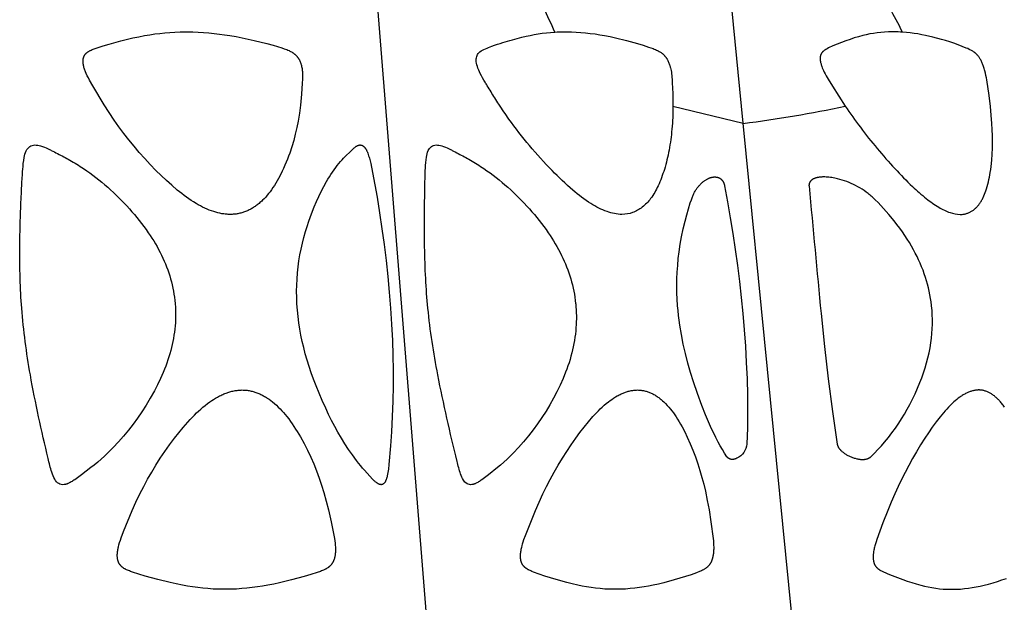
# Model space of a CAD drawing. Header units: millimetres. Extents: x 1250 to 1725, y 0 to 1655.
# Tile 264 of 270: x 1568 to 1636, y 1571 to 1611. Entities that reach past the tile are written whole.
import ezdxf

# ---------------------------------------------------------------- set-up
doc = ezdxf.new("R2010")
doc.units = ezdxf.units.MM
doc.header["$MEASUREMENT"] = 0
doc.layers.add('Crea2D$visibili$tangenti', color=7, linetype='Continuous', true_color=0x000000)

msp = doc.modelspace()

# ---------------------------------------------------------------- linework, layer by layer
at = {"layer": 'Crea2D$visibili$tangenti'}
for p, q in [((1595.693, 1569.947), (1592.338, 1611.82)), ((1617.51, 1603.844), (1616.722, 1611.82)), ((1612.669, 1605.038), (1617.51, 1603.844)), ((1620.858, 1569.947), (1617.51, 1603.844))]:
    msp.add_line(p, q, dxfattribs=at)
for points in [[(1582.156, 1597.565), (1582.084, 1597.567), (1582.013, 1597.57), (1581.942, 1597.574), (1581.87, 1597.581), (1581.799, 1597.588), (1581.728, 1597.597), (1581.658, 1597.608), (1581.587, 1597.619), (1581.517, 1597.632), (1581.447, 1597.647), (1581.307, 1597.679), (1581.169, 1597.716), (1581.032, 1597.758), (1580.872, 1597.812), (1580.715, 1597.871), (1580.559, 1597.935), (1580.405, 1598.004), (1580.253, 1598.077), (1580.103, 1598.155), (1579.955, 1598.236), (1579.809, 1598.32), (1579.638, 1598.424), (1579.469, 1598.532), (1579.303, 1598.644), (1579.139, 1598.76), (1578.978, 1598.878), (1578.818, 1599), (1578.505, 1599.25), (1578.125, 1599.573), (1577.755, 1599.907), (1577.394, 1600.251), (1577.04, 1600.602), (1576.648, 1601.008), (1576.265, 1601.421), (1575.891, 1601.843), (1575.526, 1602.272), (1575.17, 1602.709), (1574.823, 1603.153), (1574.486, 1603.605), (1574.159, 1604.064), (1573.806, 1604.585), (1573.467, 1605.114), (1572.681, 1606.434), (1572.459, 1606.821), (1572.38, 1606.969), (1572.306, 1607.119), (1572.235, 1607.27), (1572.184, 1607.391), (1572.159, 1607.452), (1572.136, 1607.514), (1572.115, 1607.576), (1572.095, 1607.638), (1572.076, 1607.701), (1572.059, 1607.765), (1572.047, 1607.821), (1572.035, 1607.878), (1572.026, 1607.934), (1572.022, 1607.963), (1572.018, 1607.991), (1572.015, 1608.02), (1572.013, 1608.048), (1572.012, 1608.077), (1572.011, 1608.105), (1572.011, 1608.134), (1572.012, 1608.162), (1572.013, 1608.191), (1572.016, 1608.22), (1572.019, 1608.243), (1572.022, 1608.267), (1572.027, 1608.291), (1572.032, 1608.314), (1572.037, 1608.337), (1572.043, 1608.36), (1572.05, 1608.383), (1572.058, 1608.406), (1572.066, 1608.428), (1572.075, 1608.45), (1572.085, 1608.472), (1572.096, 1608.493), (1572.101, 1608.504), (1572.107, 1608.514), (1572.113, 1608.525), (1572.119, 1608.535), (1572.125, 1608.545), (1572.131, 1608.555), (1572.138, 1608.564), (1572.145, 1608.574), (1572.151, 1608.584), (1572.159, 1608.593), (1572.166, 1608.602), (1572.173, 1608.611), (1572.181, 1608.62), (1572.189, 1608.629), (1572.205, 1608.646), (1572.222, 1608.663), (1572.239, 1608.679), (1572.257, 1608.695), (1572.275, 1608.711), (1572.294, 1608.725), (1572.313, 1608.74), (1572.332, 1608.754), (1572.352, 1608.768), (1572.372, 1608.781), (1572.392, 1608.794), (1572.433, 1608.819), (1572.467, 1608.837), (1572.5, 1608.856), (1572.534, 1608.873), (1572.569, 1608.89), (1572.638, 1608.922), (1572.708, 1608.951), (1572.779, 1608.979), (1572.851, 1609.006), (1572.995, 1609.056), (1573.398, 1609.186), (1573.804, 1609.308), (1574.622, 1609.53), (1575.438, 1609.726), (1575.849, 1609.813), (1576.261, 1609.892), (1576.607, 1609.95), (1576.954, 1610.001), (1577.302, 1610.045), (1577.651, 1610.081), (1578.001, 1610.11), (1578.351, 1610.131), (1578.701, 1610.144), (1579.052, 1610.149), (1579.139, 1610.149), (1579.225, 1610.149), (1579.588, 1610.144), (1579.95, 1610.131), (1580.312, 1610.109), (1580.674, 1610.08), (1581.041, 1610.043), (1581.408, 1609.999), (1581.774, 1609.949), (1582.14, 1609.891), (1582.56, 1609.818), (1582.979, 1609.736), (1583.813, 1609.554), (1584.681, 1609.338), (1585.113, 1609.22), (1585.712, 1609.041), (1585.882, 1608.985), (1585.965, 1608.954), (1586.049, 1608.922), (1586.131, 1608.888), (1586.213, 1608.852), (1586.267, 1608.826), (1586.321, 1608.799), (1586.374, 1608.771), (1586.426, 1608.741), (1586.451, 1608.725), (1586.477, 1608.709), (1586.501, 1608.692), (1586.526, 1608.675), (1586.55, 1608.657), (1586.574, 1608.639), (1586.597, 1608.621), (1586.62, 1608.601), (1586.641, 1608.582), (1586.662, 1608.563), (1586.683, 1608.543), (1586.703, 1608.522), (1586.722, 1608.502), (1586.741, 1608.48), (1586.76, 1608.458), (1586.778, 1608.436), (1586.796, 1608.414), (1586.813, 1608.391), (1586.83, 1608.367), (1586.846, 1608.343), (1586.862, 1608.319), (1586.877, 1608.295), (1586.891, 1608.27), (1586.905, 1608.246), (1586.921, 1608.217), (1586.935, 1608.189), (1586.949, 1608.16), (1586.962, 1608.131), (1586.975, 1608.101), (1586.987, 1608.072), (1586.998, 1608.042), (1587.009, 1608.012), (1587.02, 1607.981), (1587.029, 1607.951), (1587.048, 1607.889), (1587.064, 1607.827), (1587.078, 1607.765), (1587.093, 1607.693), (1587.106, 1607.621), (1587.116, 1607.548), (1587.125, 1607.476), (1587.131, 1607.404), (1587.136, 1607.331), (1587.139, 1607.258), (1587.141, 1607.186), (1587.141, 1607.04), (1587.136, 1606.895), (1587.121, 1606.603), (1587.066, 1605.844), (1586.992, 1605.087), (1586.921, 1604.542), (1586.833, 1604), (1586.746, 1603.553), (1586.645, 1603.109), (1586.531, 1602.668), (1586.403, 1602.231), (1586.261, 1601.799), (1586.184, 1601.584), (1586.103, 1601.372), (1586.018, 1601.161), (1585.93, 1600.951), (1585.837, 1600.743), (1585.74, 1600.537), (1585.575, 1600.207), (1585.487, 1600.044), (1585.397, 1599.883), (1585.303, 1599.724), (1585.205, 1599.567), (1585.103, 1599.413), (1584.997, 1599.262), (1584.904, 1599.134), (1584.806, 1599.009), (1584.706, 1598.887), (1584.602, 1598.768), (1584.494, 1598.652), (1584.382, 1598.54), (1584.325, 1598.485), (1584.267, 1598.432), (1584.208, 1598.379), (1584.147, 1598.328), (1584.094, 1598.285), (1584.04, 1598.242), (1583.986, 1598.201), (1583.93, 1598.16), (1583.874, 1598.121), (1583.817, 1598.082), (1583.759, 1598.045), (1583.701, 1598.009), (1583.642, 1597.974), (1583.582, 1597.94), (1583.522, 1597.908), (1583.461, 1597.877), (1583.399, 1597.847), (1583.337, 1597.819), (1583.274, 1597.792), (1583.21, 1597.766), (1583.147, 1597.743), (1583.083, 1597.721), (1583.019, 1597.7), (1582.955, 1597.681), (1582.89, 1597.663), (1582.824, 1597.647), (1582.758, 1597.632), (1582.692, 1597.619), (1582.626, 1597.607), (1582.559, 1597.596), (1582.492, 1597.587), (1582.425, 1597.58), (1582.358, 1597.574), (1582.291, 1597.57), (1582.223, 1597.567)], [(1592.507, 1578.952), (1592.499, 1578.953), (1592.491, 1578.955), (1592.483, 1578.957), (1592.475, 1578.958), (1592.467, 1578.961), (1592.46, 1578.963), (1592.452, 1578.965), (1592.444, 1578.967), (1592.437, 1578.97), (1592.429, 1578.973), (1592.415, 1578.979), (1592.4, 1578.985), (1592.385, 1578.992), (1592.371, 1578.999), (1592.357, 1579.006), (1592.343, 1579.014), (1592.329, 1579.023), (1592.316, 1579.031), (1592.302, 1579.04), (1592.276, 1579.058), (1592.255, 1579.073), (1592.234, 1579.089), (1592.194, 1579.121), (1592.155, 1579.154), (1592.117, 1579.188), (1592.08, 1579.223), (1592.043, 1579.259), (1591.972, 1579.333), (1591.411, 1579.947), (1591.281, 1580.092), (1591.155, 1580.241), (1591.004, 1580.425), (1590.857, 1580.613), (1590.574, 1580.997), (1590.311, 1581.378), (1590.058, 1581.766), (1589.816, 1582.16), (1589.583, 1582.56), (1589.359, 1582.966), (1589.145, 1583.376), (1588.939, 1583.791), (1588.741, 1584.21), (1588.502, 1584.743), (1588.084, 1585.748), (1587.902, 1586.219), (1587.745, 1586.652), (1587.598, 1587.089), (1587.461, 1587.529), (1587.334, 1587.972), (1587.223, 1588.394), (1587.123, 1588.818), (1587.033, 1589.245), (1586.954, 1589.673), (1586.887, 1590.104), (1586.831, 1590.536), (1586.788, 1590.969), (1586.757, 1591.404), (1586.756, 1591.425), (1586.739, 1591.848), (1586.735, 1592.271), (1586.743, 1592.695), (1586.763, 1593.117), (1586.796, 1593.533), (1586.841, 1593.948), (1586.897, 1594.361), (1586.965, 1594.773), (1587.044, 1595.179), (1587.134, 1595.583), (1587.235, 1595.984), (1587.348, 1596.382), (1587.463, 1596.746), (1587.585, 1597.108), (1587.763, 1597.604), (1587.953, 1598.096), (1588.102, 1598.453), (1588.26, 1598.806), (1588.428, 1599.155), (1588.606, 1599.498), (1588.794, 1599.836), (1588.893, 1600.002), (1588.994, 1600.166), (1589.099, 1600.329), (1589.206, 1600.489), (1589.317, 1600.648), (1589.431, 1600.804), (1589.534, 1600.941), (1589.641, 1601.075), (1589.751, 1601.205), (1589.865, 1601.332), (1589.974, 1601.447), (1590.582, 1602.051), (1590.644, 1602.11), (1590.675, 1602.138), (1590.707, 1602.164), (1590.739, 1602.19), (1590.772, 1602.215), (1590.789, 1602.227), (1590.806, 1602.239), (1590.823, 1602.25), (1590.84, 1602.261), (1590.858, 1602.272), (1590.876, 1602.282), (1590.894, 1602.292), (1590.913, 1602.301), (1590.926, 1602.307), (1590.939, 1602.313), (1590.953, 1602.319), (1590.966, 1602.324), (1590.98, 1602.329), (1590.994, 1602.333), (1591.008, 1602.337), (1591.022, 1602.341), (1591.036, 1602.344), (1591.043, 1602.346), (1591.051, 1602.347), (1591.058, 1602.348), (1591.065, 1602.349), (1591.072, 1602.35), (1591.079, 1602.351), (1591.087, 1602.352), (1591.094, 1602.352), (1591.101, 1602.352), (1591.108, 1602.353), (1591.116, 1602.353), (1591.123, 1602.352), (1591.131, 1602.352), (1591.138, 1602.352), (1591.143, 1602.351), (1591.148, 1602.351), (1591.153, 1602.351), (1591.158, 1602.35), (1591.168, 1602.349), (1591.178, 1602.347), (1591.188, 1602.345), (1591.198, 1602.343), (1591.207, 1602.34), (1591.217, 1602.337), (1591.226, 1602.334), (1591.236, 1602.331), (1591.245, 1602.327), (1591.254, 1602.323), (1591.263, 1602.319), (1591.271, 1602.314), (1591.28, 1602.309), (1591.289, 1602.304), (1591.297, 1602.299), (1591.306, 1602.294), (1591.314, 1602.288), (1591.322, 1602.282), (1591.33, 1602.276), (1591.338, 1602.27), (1591.346, 1602.264), (1591.353, 1602.257), (1591.361, 1602.251), (1591.369, 1602.244), (1591.383, 1602.23), (1591.397, 1602.216), (1591.411, 1602.201), (1591.421, 1602.19), (1591.43, 1602.179), (1591.44, 1602.167), (1591.449, 1602.156), (1591.466, 1602.133), (1591.483, 1602.109), (1591.499, 1602.084), (1591.514, 1602.059), (1591.528, 1602.034), (1591.542, 1602.008), (1591.555, 1601.982), (1591.568, 1601.956), (1591.58, 1601.929), (1591.592, 1601.903), (1591.614, 1601.848), (1591.635, 1601.793), (1591.667, 1601.704), (1591.696, 1601.615), (1591.724, 1601.524), (1591.75, 1601.434), (1591.797, 1601.251), (1591.84, 1601.068), (1591.97, 1600.456), (1592.276, 1598.757), (1592.453, 1597.67), (1592.616, 1596.581), (1592.764, 1595.489), (1592.898, 1594.396), (1593.016, 1593.302), (1593.119, 1592.205), (1593.207, 1591.108), (1593.278, 1589.996), (1593.331, 1588.883), (1593.363, 1587.857), (1593.38, 1586.83), (1593.38, 1585.768), (1593.363, 1584.707), (1593.328, 1583.646), (1593.276, 1582.586), (1593.213, 1581.625), (1593.098, 1580.345), (1593.059, 1580.024), (1593.025, 1579.794), (1593.005, 1579.679), (1592.982, 1579.565), (1592.966, 1579.493), (1592.947, 1579.421), (1592.937, 1579.385), (1592.926, 1579.349), (1592.914, 1579.314), (1592.901, 1579.279), (1592.891, 1579.253), (1592.88, 1579.227), (1592.868, 1579.202), (1592.856, 1579.177), (1592.849, 1579.164), (1592.842, 1579.152), (1592.835, 1579.14), (1592.828, 1579.128), (1592.82, 1579.116), (1592.813, 1579.104), (1592.805, 1579.093), (1592.796, 1579.082), (1592.789, 1579.073), (1592.782, 1579.064), (1592.775, 1579.056), (1592.768, 1579.048), (1592.76, 1579.04), (1592.752, 1579.032), (1592.744, 1579.024), (1592.736, 1579.017), (1592.728, 1579.01), (1592.719, 1579.003), (1592.715, 1579), (1592.71, 1578.996), (1592.706, 1578.993), (1592.701, 1578.99), (1592.697, 1578.987), (1592.692, 1578.984), (1592.687, 1578.982), (1592.682, 1578.979), (1592.678, 1578.976), (1592.673, 1578.974), (1592.668, 1578.972), (1592.663, 1578.969), (1592.658, 1578.967), (1592.654, 1578.965), (1592.649, 1578.964), (1592.644, 1578.962), (1592.64, 1578.96), (1592.635, 1578.959), (1592.63, 1578.957), (1592.625, 1578.956), (1592.62, 1578.955), (1592.615, 1578.954), (1592.611, 1578.953), (1592.606, 1578.952), (1592.601, 1578.951), (1592.596, 1578.95), (1592.591, 1578.949), (1592.586, 1578.949), (1592.581, 1578.948), (1592.576, 1578.948), (1592.571, 1578.947), (1592.566, 1578.947), (1592.561, 1578.947), (1592.556, 1578.947), (1592.551, 1578.947), (1592.546, 1578.947), (1592.541, 1578.947), (1592.536, 1578.948), (1592.531, 1578.948), (1592.526, 1578.949), (1592.521, 1578.949), (1592.516, 1578.95), (1592.511, 1578.951)], [(1582.986, 1585.472), (1583.054, 1585.47), (1583.123, 1585.467), (1583.191, 1585.462), (1583.26, 1585.456), (1583.328, 1585.448), (1583.396, 1585.438), (1583.464, 1585.427), (1583.531, 1585.414), (1583.599, 1585.399), (1583.666, 1585.383), (1583.732, 1585.366), (1583.798, 1585.347), (1583.864, 1585.326), (1583.929, 1585.305), (1583.994, 1585.281), (1584.058, 1585.257), (1584.127, 1585.229), (1584.194, 1585.199), (1584.262, 1585.168), (1584.328, 1585.136), (1584.394, 1585.102), (1584.459, 1585.067), (1584.524, 1585.03), (1584.587, 1584.992), (1584.651, 1584.954), (1584.713, 1584.913), (1584.836, 1584.83), (1584.955, 1584.742), (1585.072, 1584.651), (1585.208, 1584.538), (1585.34, 1584.42), (1585.469, 1584.299), (1585.593, 1584.173), (1585.714, 1584.044), (1585.832, 1583.912), (1585.947, 1583.777), (1586.058, 1583.639), (1586.188, 1583.473), (1586.313, 1583.303), (1586.435, 1583.131), (1586.553, 1582.957), (1586.668, 1582.78), (1586.779, 1582.601), (1586.994, 1582.239), (1587.245, 1581.783), (1587.481, 1581.32), (1587.703, 1580.85), (1587.91, 1580.374), (1588.104, 1579.891), (1588.284, 1579.403), (1588.451, 1578.911), (1588.606, 1578.415), (1588.775, 1577.816), (1588.927, 1577.213), (1589.111, 1576.384), (1589.336, 1575.232), (1589.362, 1575.073), (1589.383, 1574.914), (1589.392, 1574.834), (1589.399, 1574.754), (1589.405, 1574.674), (1589.409, 1574.594), (1589.411, 1574.513), (1589.411, 1574.433), (1589.408, 1574.352), (1589.403, 1574.271), (1589.398, 1574.206), (1589.391, 1574.141), (1589.382, 1574.077), (1589.372, 1574.013), (1589.365, 1573.981), (1589.358, 1573.95), (1589.351, 1573.918), (1589.343, 1573.887), (1589.334, 1573.856), (1589.324, 1573.825), (1589.314, 1573.794), (1589.303, 1573.764), (1589.293, 1573.738), (1589.283, 1573.713), (1589.272, 1573.687), (1589.26, 1573.662), (1589.248, 1573.638), (1589.236, 1573.613), (1589.223, 1573.589), (1589.209, 1573.565), (1589.195, 1573.542), (1589.18, 1573.519), (1589.165, 1573.496), (1589.149, 1573.474), (1589.132, 1573.452), (1589.115, 1573.431), (1589.098, 1573.41), (1589.08, 1573.389), (1589.061, 1573.37), (1589.043, 1573.352), (1589.024, 1573.333), (1589.004, 1573.316), (1588.984, 1573.299), (1588.964, 1573.282), (1588.943, 1573.265), (1588.922, 1573.249), (1588.9, 1573.234), (1588.879, 1573.219), (1588.834, 1573.19), (1588.789, 1573.162), (1588.743, 1573.136), (1588.707, 1573.117), (1588.671, 1573.098), (1588.597, 1573.063), (1588.523, 1573.03), (1588.448, 1573), (1588.372, 1572.97), (1588.141, 1572.89), (1587.703, 1572.749), (1587.263, 1572.619), (1586.374, 1572.38), (1585.563, 1572.186), (1585.155, 1572.099), (1584.745, 1572.02), (1584.389, 1571.958), (1584.031, 1571.903), (1583.672, 1571.855), (1583.312, 1571.815), (1582.951, 1571.783), (1582.59, 1571.759), (1582.228, 1571.744), (1581.866, 1571.739), (1581.78, 1571.739), (1581.693, 1571.739), (1581.336, 1571.743), (1580.98, 1571.758), (1580.624, 1571.783), (1580.269, 1571.815), (1579.916, 1571.855), (1579.564, 1571.902), (1579.214, 1571.957), (1578.864, 1572.019), (1578.44, 1572.104), (1578.017, 1572.199), (1577.177, 1572.407), (1576.292, 1572.649), (1575.852, 1572.782), (1575.416, 1572.925), (1575.277, 1572.975), (1575.208, 1573.001), (1575.14, 1573.028), (1575.073, 1573.057), (1575.006, 1573.088), (1574.973, 1573.104), (1574.941, 1573.121), (1574.908, 1573.139), (1574.876, 1573.157), (1574.833, 1573.183), (1574.812, 1573.197), (1574.792, 1573.211), (1574.771, 1573.226), (1574.751, 1573.24), (1574.731, 1573.256), (1574.711, 1573.271), (1574.692, 1573.287), (1574.674, 1573.304), (1574.655, 1573.321), (1574.638, 1573.338), (1574.62, 1573.356), (1574.604, 1573.374), (1574.587, 1573.393), (1574.572, 1573.413), (1574.557, 1573.433), (1574.542, 1573.454), (1574.529, 1573.475), (1574.515, 1573.496), (1574.503, 1573.518), (1574.491, 1573.541), (1574.48, 1573.563), (1574.469, 1573.586), (1574.459, 1573.61), (1574.45, 1573.633), (1574.441, 1573.657), (1574.433, 1573.681), (1574.425, 1573.705), (1574.418, 1573.73), (1574.411, 1573.754), (1574.405, 1573.779), (1574.399, 1573.809), (1574.393, 1573.84), (1574.389, 1573.87), (1574.385, 1573.901), (1574.381, 1573.931), (1574.379, 1573.962), (1574.377, 1573.993), (1574.376, 1574.024), (1574.375, 1574.055), (1574.375, 1574.085), (1574.376, 1574.147), (1574.38, 1574.209), (1574.385, 1574.271), (1574.392, 1574.339), (1574.401, 1574.406), (1574.412, 1574.473), (1574.425, 1574.54), (1574.439, 1574.606), (1574.454, 1574.672), (1574.488, 1574.804), (1574.536, 1574.968), (1574.588, 1575.131), (1574.645, 1575.293), (1574.81, 1575.717), (1575.402, 1577.164), (1575.662, 1577.745), (1575.938, 1578.318), (1576.195, 1578.821), (1576.464, 1579.318), (1576.745, 1579.808), (1577.036, 1580.291), (1577.34, 1580.768), (1577.654, 1581.236), (1577.98, 1581.698), (1578.317, 1582.151), (1578.611, 1582.527), (1578.915, 1582.896), (1579.23, 1583.256), (1579.391, 1583.432), (1579.556, 1583.605), (1579.695, 1583.747), (1579.837, 1583.886), (1579.981, 1584.022), (1580.128, 1584.154), (1580.278, 1584.284), (1580.431, 1584.409), (1580.588, 1584.531), (1580.748, 1584.648), (1580.88, 1584.738), (1581.014, 1584.825), (1581.15, 1584.908), (1581.289, 1584.987), (1581.43, 1585.062), (1581.502, 1585.097), (1581.574, 1585.131), (1581.647, 1585.164), (1581.72, 1585.196), (1581.794, 1585.226), (1581.869, 1585.254), (1581.936, 1585.279), (1582.004, 1585.302), (1582.072, 1585.323), (1582.14, 1585.344), (1582.209, 1585.363), (1582.278, 1585.381), (1582.348, 1585.397), (1582.418, 1585.412), (1582.488, 1585.425), (1582.559, 1585.437), (1582.629, 1585.447), (1582.7, 1585.455), (1582.771, 1585.462), (1582.843, 1585.467), (1582.914, 1585.47)], [(1610.226, 1585.472), (1610.287, 1585.47), (1610.348, 1585.467), (1610.409, 1585.462), (1610.47, 1585.456), (1610.53, 1585.447), (1610.591, 1585.437), (1610.651, 1585.426), (1610.711, 1585.413), (1610.77, 1585.398), (1610.829, 1585.382), (1610.888, 1585.364), (1610.946, 1585.345), (1611.004, 1585.324), (1611.061, 1585.302), (1611.117, 1585.279), (1611.173, 1585.254), (1611.234, 1585.225), (1611.294, 1585.195), (1611.353, 1585.164), (1611.411, 1585.131), (1611.468, 1585.096), (1611.525, 1585.061), (1611.581, 1585.024), (1611.636, 1584.986), (1611.691, 1584.946), (1611.744, 1584.906), (1611.797, 1584.865), (1611.849, 1584.822), (1611.951, 1584.735), (1612.05, 1584.644), (1612.11, 1584.587), (1612.168, 1584.529), (1612.282, 1584.41), (1612.391, 1584.287), (1612.497, 1584.16), (1612.599, 1584.031), (1612.698, 1583.899), (1612.794, 1583.765), (1612.886, 1583.628), (1612.995, 1583.459), (1613.101, 1583.288), (1613.202, 1583.115), (1613.3, 1582.939), (1613.486, 1582.583), (1613.661, 1582.22), (1613.862, 1581.771), (1614.048, 1581.316), (1614.221, 1580.855), (1614.381, 1580.39), (1614.529, 1579.921), (1614.665, 1579.447), (1614.789, 1578.971), (1614.903, 1578.492), (1615.038, 1577.855), (1615.156, 1577.214), (1615.287, 1576.381), (1615.439, 1575.228), (1615.456, 1575.069), (1615.469, 1574.91), (1615.477, 1574.75), (1615.479, 1574.671), (1615.48, 1574.591), (1615.479, 1574.511), (1615.476, 1574.431), (1615.471, 1574.351), (1615.465, 1574.271), (1615.458, 1574.207), (1615.45, 1574.142), (1615.44, 1574.079), (1615.429, 1574.015), (1615.415, 1573.952), (1615.408, 1573.921), (1615.4, 1573.89), (1615.391, 1573.859), (1615.382, 1573.828), (1615.372, 1573.797), (1615.362, 1573.767), (1615.352, 1573.741), (1615.342, 1573.715), (1615.332, 1573.689), (1615.321, 1573.664), (1615.31, 1573.638), (1615.298, 1573.613), (1615.285, 1573.588), (1615.272, 1573.564), (1615.259, 1573.54), (1615.244, 1573.516), (1615.23, 1573.492), (1615.215, 1573.469), (1615.199, 1573.446), (1615.182, 1573.424), (1615.165, 1573.402), (1615.148, 1573.381), (1615.131, 1573.362), (1615.114, 1573.344), (1615.096, 1573.325), (1615.078, 1573.308), (1615.06, 1573.29), (1615.041, 1573.273), (1615.022, 1573.257), (1615.002, 1573.241), (1614.982, 1573.225), (1614.962, 1573.209), (1614.941, 1573.194), (1614.92, 1573.18), (1614.878, 1573.151), (1614.835, 1573.124), (1614.803, 1573.106), (1614.771, 1573.088), (1614.707, 1573.054), (1614.641, 1573.022), (1614.575, 1572.991), (1614.508, 1572.963), (1614.303, 1572.882), (1613.921, 1572.744), (1613.537, 1572.616), (1612.76, 1572.381), (1612.038, 1572.187), (1611.675, 1572.099), (1611.31, 1572.02), (1610.993, 1571.958), (1610.676, 1571.903), (1610.357, 1571.855), (1610.038, 1571.815), (1609.717, 1571.783), (1609.396, 1571.759), (1609.074, 1571.744), (1608.752, 1571.739), (1608.675, 1571.739), (1608.599, 1571.739), (1608.284, 1571.743), (1607.969, 1571.758), (1607.655, 1571.783), (1607.342, 1571.815), (1607.032, 1571.855), (1606.722, 1571.902), (1606.414, 1571.957), (1606.107, 1572.019), (1605.733, 1572.105), (1605.361, 1572.199), (1604.623, 1572.407), (1603.839, 1572.65), (1603.451, 1572.783), (1603.066, 1572.926), (1602.943, 1572.975), (1602.881, 1573.001), (1602.821, 1573.028), (1602.761, 1573.057), (1602.731, 1573.073), (1602.702, 1573.088), (1602.673, 1573.105), (1602.644, 1573.122), (1602.616, 1573.139), (1602.588, 1573.157), (1602.569, 1573.171), (1602.55, 1573.184), (1602.531, 1573.198), (1602.513, 1573.212), (1602.495, 1573.227), (1602.477, 1573.242), (1602.459, 1573.257), (1602.442, 1573.273), (1602.425, 1573.289), (1602.409, 1573.306), (1602.393, 1573.322), (1602.378, 1573.34), (1602.363, 1573.358), (1602.349, 1573.376), (1602.335, 1573.394), (1602.322, 1573.413), (1602.309, 1573.434), (1602.296, 1573.455), (1602.284, 1573.476), (1602.273, 1573.498), (1602.262, 1573.52), (1602.252, 1573.542), (1602.243, 1573.565), (1602.234, 1573.588), (1602.226, 1573.612), (1602.218, 1573.635), (1602.211, 1573.659), (1602.204, 1573.683), (1602.198, 1573.707), (1602.193, 1573.731), (1602.188, 1573.755), (1602.184, 1573.779), (1602.179, 1573.81), (1602.175, 1573.84), (1602.171, 1573.871), (1602.169, 1573.902), (1602.167, 1573.932), (1602.165, 1573.963), (1602.164, 1573.994), (1602.164, 1574.025), (1602.165, 1574.086), (1602.168, 1574.148), (1602.173, 1574.209), (1602.18, 1574.271), (1602.19, 1574.347), (1602.203, 1574.423), (1602.217, 1574.498), (1602.233, 1574.574), (1602.25, 1574.648), (1602.268, 1574.723), (1602.309, 1574.871), (1602.353, 1575.018), (1602.402, 1575.164), (1602.507, 1575.453), (1603.19, 1577.163), (1603.444, 1577.745), (1603.712, 1578.32), (1603.959, 1578.819), (1604.216, 1579.314), (1604.483, 1579.803), (1604.761, 1580.286), (1605.05, 1580.763), (1605.348, 1581.233), (1605.657, 1581.697), (1605.976, 1582.154), (1606.255, 1582.536), (1606.543, 1582.911), (1606.841, 1583.278), (1607.151, 1583.636), (1607.403, 1583.906), (1607.532, 1584.039), (1607.664, 1584.168), (1607.798, 1584.294), (1607.936, 1584.417), (1608.077, 1584.537), (1608.221, 1584.652), (1608.339, 1584.741), (1608.459, 1584.827), (1608.582, 1584.91), (1608.707, 1584.989), (1608.834, 1585.063), (1608.899, 1585.098), (1608.964, 1585.133), (1609.03, 1585.166), (1609.097, 1585.197), (1609.164, 1585.227), (1609.232, 1585.256), (1609.292, 1585.28), (1609.351, 1585.303), (1609.412, 1585.324), (1609.472, 1585.344), (1609.533, 1585.363), (1609.595, 1585.381), (1609.657, 1585.397), (1609.719, 1585.411), (1609.781, 1585.425), (1609.844, 1585.436), (1609.907, 1585.447), (1609.97, 1585.455), (1610.034, 1585.462), (1610.098, 1585.467), (1610.162, 1585.47)]]:
    msp.add_lwpolyline(points, close=True, dxfattribs=at)
for points in [[(1604.521, 1610.128, -0.014545), (1605.203, 1610.149), (1605.28, 1610.149), (1605.356, 1610.149), (1605.679, 1610.144), (1606.001, 1610.131), (1606.323, 1610.109), (1606.644, 1610.081), (1606.974, 1610.044), (1607.303, 1610), (1607.632, 1609.949), (1607.959, 1609.892), (1608.338, 1609.818), (1608.715, 1609.736), (1609.466, 1609.554), (1610.235, 1609.341), (1610.617, 1609.225), (1610.997, 1609.102), (1611.154, 1609.048), (1611.309, 1608.991), (1611.386, 1608.96), (1611.463, 1608.928), (1611.538, 1608.894), (1611.613, 1608.858), (1611.663, 1608.832), (1611.713, 1608.804), (1611.762, 1608.776), (1611.81, 1608.746), (1611.857, 1608.714), (1611.88, 1608.698), (1611.903, 1608.681), (1611.925, 1608.664), (1611.947, 1608.646), (1611.969, 1608.628), (1611.99, 1608.61), (1612.013, 1608.589), (1612.035, 1608.568), (1612.057, 1608.546), (1612.078, 1608.524), (1612.098, 1608.501), (1612.118, 1608.478), (1612.138, 1608.454), (1612.157, 1608.43), (1612.176, 1608.405), (1612.194, 1608.38), (1612.211, 1608.355), (1612.228, 1608.329), (1612.245, 1608.303), (1612.261, 1608.277), (1612.277, 1608.25), (1612.292, 1608.223), (1612.321, 1608.168), (1612.349, 1608.112), (1612.374, 1608.056), (1612.398, 1607.998), (1612.42, 1607.941), (1612.44, 1607.882), (1612.458, 1607.824), (1612.488, 1607.72), (1612.499, 1607.675), (1612.52, 1607.584), (1612.542, 1607.478), (1612.561, 1607.371), (1612.579, 1607.25), (1612.593, 1607.129), (1612.604, 1607.007), (1612.614, 1606.886), (1612.628, 1606.642), (1612.652, 1605.908), (1612.669, 1605.038)], [(1628.496, 1610.128, 0.016524), (1627.91, 1610.149), (1627.846, 1610.149), (1627.781, 1610.149), (1627.521, 1610.144), (1627.261, 1610.131), (1627.002, 1610.11), (1626.744, 1610.081), (1626.495, 1610.044), (1626.246, 1610.001), (1625.999, 1609.95), (1625.754, 1609.892), (1625.46, 1609.813), (1625.169, 1609.725), (1624.879, 1609.63), (1624.592, 1609.529), (1624.29, 1609.417), (1623.99, 1609.299), (1623.693, 1609.173), (1623.4, 1609.037), (1623.301, 1608.988), (1623.252, 1608.962), (1623.204, 1608.934), (1623.18, 1608.92), (1623.157, 1608.905), (1623.134, 1608.89), (1623.111, 1608.874), (1623.089, 1608.857), (1623.067, 1608.84), (1623.046, 1608.823), (1623.026, 1608.804), (1623.012, 1608.791), (1622.999, 1608.778), (1622.985, 1608.764), (1622.973, 1608.751), (1622.96, 1608.736), (1622.948, 1608.722), (1622.937, 1608.707), (1622.925, 1608.692), (1622.915, 1608.677), (1622.904, 1608.661), (1622.895, 1608.645), (1622.885, 1608.629), (1622.877, 1608.612), (1622.868, 1608.595), (1622.865, 1608.587), (1622.861, 1608.578), (1622.857, 1608.57), (1622.854, 1608.561), (1622.85, 1608.551), (1622.847, 1608.541), (1622.843, 1608.531), (1622.84, 1608.521), (1622.837, 1608.51), (1622.835, 1608.5), (1622.832, 1608.489), (1622.83, 1608.479), (1622.826, 1608.458), (1622.822, 1608.436), (1622.82, 1608.415), (1622.818, 1608.393), (1622.816, 1608.372), (1622.815, 1608.35), (1622.815, 1608.328), (1622.815, 1608.306), (1622.816, 1608.284), (1622.817, 1608.262), (1622.818, 1608.24), (1622.82, 1608.219), (1622.823, 1608.189), (1622.827, 1608.16), (1622.831, 1608.131), (1622.836, 1608.103), (1622.841, 1608.074), (1622.847, 1608.045), (1622.86, 1607.989), (1622.876, 1607.933), (1622.893, 1607.877), (1622.911, 1607.821), (1622.931, 1607.765), (1622.966, 1607.674), (1623.003, 1607.584), (1623.051, 1607.477), (1623.102, 1607.371), (1623.165, 1607.248), (1623.231, 1607.126), (1623.369, 1606.886), (1623.664, 1606.412), (1624.55, 1605.038)]]:
    msp.add_lwpolyline(points, format="xyb", dxfattribs=at)
for points in [[(1632.469, 1597.565), (1632.517, 1597.566), (1632.565, 1597.569), (1632.613, 1597.573), (1632.662, 1597.579), (1632.71, 1597.586), (1632.757, 1597.594), (1632.805, 1597.605), (1632.852, 1597.616), (1632.899, 1597.629), (1632.946, 1597.644), (1632.992, 1597.66), (1633.037, 1597.677), (1633.082, 1597.696), (1633.126, 1597.716), (1633.169, 1597.738), (1633.212, 1597.761), (1633.256, 1597.787), (1633.299, 1597.814), (1633.341, 1597.842), (1633.382, 1597.872), (1633.422, 1597.904), (1633.461, 1597.936), (1633.5, 1597.97), (1633.537, 1598.004), (1633.573, 1598.04), (1633.609, 1598.077), (1633.644, 1598.115), (1633.677, 1598.153), (1633.71, 1598.193), (1633.742, 1598.233), (1633.773, 1598.273), (1633.803, 1598.315), (1633.838, 1598.365), (1633.871, 1598.416), (1633.904, 1598.467), (1633.935, 1598.519), (1633.965, 1598.572), (1633.994, 1598.625), (1634.022, 1598.679), (1634.049, 1598.734), (1634.1, 1598.844), (1634.147, 1598.956), (1634.192, 1599.07), (1634.233, 1599.185), (1634.284, 1599.34), (1634.331, 1599.497), (1634.374, 1599.655), (1634.414, 1599.814), (1634.449, 1599.974), (1634.482, 1600.134), (1634.538, 1600.457), (1634.569, 1600.667), (1634.597, 1600.876), (1634.641, 1601.297), (1634.672, 1601.719), (1634.691, 1602.142), (1634.698, 1602.565), (1634.694, 1602.988), (1634.68, 1603.412), (1634.657, 1603.835), (1634.613, 1604.416), (1634.554, 1604.996), (1634.458, 1605.756), (1634.299, 1606.831), (1634.272, 1606.989), (1634.242, 1607.146), (1634.208, 1607.302), (1634.17, 1607.458), (1634.15, 1607.535), (1634.127, 1607.612), (1634.104, 1607.689), (1634.078, 1607.765), (1634.058, 1607.826), (1634.036, 1607.886), (1634.013, 1607.943), (1633.989, 1608), (1633.963, 1608.056), (1633.937, 1608.111), (1633.908, 1608.165), (1633.879, 1608.22), (1633.852, 1608.266), (1633.825, 1608.311), (1633.796, 1608.357), (1633.766, 1608.402), (1633.735, 1608.445), (1633.703, 1608.488), (1633.686, 1608.509), (1633.669, 1608.529), (1633.651, 1608.55), (1633.634, 1608.569), (1633.614, 1608.589), (1633.595, 1608.609), (1633.575, 1608.628), (1633.555, 1608.647), (1633.534, 1608.665), (1633.513, 1608.683), (1633.492, 1608.701), (1633.47, 1608.717), (1633.448, 1608.734), (1633.426, 1608.75), (1633.38, 1608.781), (1633.334, 1608.811), (1633.287, 1608.839), (1633.239, 1608.866), (1633.19, 1608.893), (1633.14, 1608.918), (1633.09, 1608.942), (1632.989, 1608.989), (1632.887, 1609.033), (1632.607, 1609.148), (1632.324, 1609.256), (1632.04, 1609.357), (1631.753, 1609.451), (1631.465, 1609.54), (1631.175, 1609.624), (1630.591, 1609.777), (1630.073, 1609.898), (1629.813, 1609.953), (1629.552, 1610.002), (1629.289, 1610.044), (1629.026, 1610.08), (1628.762, 1610.108), (1628.496, 1610.128)], [(1578.362, 1591.425), (1578.364, 1591.404), (1578.379, 1591.188), (1578.389, 1590.971), (1578.394, 1590.754), (1578.393, 1590.537), (1578.388, 1590.32), (1578.377, 1590.103), (1578.361, 1589.887), (1578.339, 1589.671), (1578.313, 1589.456), (1578.282, 1589.242), (1578.246, 1589.028), (1578.206, 1588.815), (1578.161, 1588.603), (1578.111, 1588.392), (1578.058, 1588.182), (1578, 1587.973), (1577.935, 1587.755), (1577.865, 1587.538), (1577.791, 1587.322), (1577.713, 1587.108), (1577.631, 1586.895), (1577.545, 1586.684), (1577.454, 1586.475), (1577.361, 1586.267), (1577.152, 1585.836), (1576.931, 1585.413), (1576.651, 1584.909), (1576.356, 1584.414), (1576.072, 1583.97), (1575.774, 1583.535), (1575.463, 1583.109), (1575.138, 1582.693), (1574.802, 1582.287), (1574.452, 1581.891), (1574.091, 1581.507), (1573.718, 1581.133), (1573.492, 1580.918), (1573.262, 1580.707), (1573.027, 1580.501), (1572.787, 1580.3), (1572.561, 1580.12), (1571.904, 1579.631), (1571.438, 1579.289), (1571.379, 1579.249), (1571.319, 1579.209), (1571.257, 1579.171), (1571.195, 1579.134), (1571.132, 1579.1), (1571.068, 1579.067), (1571.025, 1579.046), (1570.981, 1579.027), (1570.959, 1579.018), (1570.936, 1579.009), (1570.914, 1579.001), (1570.891, 1578.993), (1570.868, 1578.986), (1570.845, 1578.979), (1570.822, 1578.973), (1570.799, 1578.968), (1570.776, 1578.963), (1570.752, 1578.958), (1570.728, 1578.955), (1570.704, 1578.952)], [(1605.965, 1591.425), (1605.967, 1591.404), (1605.986, 1591.2), (1606, 1590.995), (1606.009, 1590.791), (1606.013, 1590.586), (1606.013, 1590.381), (1606.009, 1590.176), (1606, 1589.971), (1605.987, 1589.767), (1605.968, 1589.546), (1605.944, 1589.326), (1605.915, 1589.106), (1605.882, 1588.887), (1605.843, 1588.669), (1605.8, 1588.452), (1605.753, 1588.235), (1605.701, 1588.02), (1605.641, 1587.796), (1605.577, 1587.574), (1605.508, 1587.353), (1605.435, 1587.133), (1605.357, 1586.914), (1605.276, 1586.697), (1605.102, 1586.268), (1604.896, 1585.804), (1604.675, 1585.348), (1604.44, 1584.899), (1604.192, 1584.456), (1603.922, 1584.009), (1603.64, 1583.569), (1603.345, 1583.138), (1603.036, 1582.716), (1602.715, 1582.305), (1602.38, 1581.903), (1602.033, 1581.513), (1601.673, 1581.134), (1601.458, 1580.919), (1601.239, 1580.708), (1601.016, 1580.502), (1600.788, 1580.302), (1600.574, 1580.121), (1599.949, 1579.632), (1599.507, 1579.29), (1599.451, 1579.249), (1599.394, 1579.21), (1599.335, 1579.172), (1599.276, 1579.135), (1599.216, 1579.1), (1599.155, 1579.067), (1599.114, 1579.047), (1599.072, 1579.027), (1599.051, 1579.018), (1599.03, 1579.01), (1599.009, 1579.001), (1598.987, 1578.994), (1598.965, 1578.986), (1598.944, 1578.979), (1598.922, 1578.973), (1598.899, 1578.968), (1598.877, 1578.963), (1598.854, 1578.958), (1598.832, 1578.955), (1598.809, 1578.952)], [(1635.516, 1584.29), (1635.429, 1584.414), (1635.384, 1584.474), (1635.337, 1584.534), (1635.29, 1584.593), (1635.241, 1584.652), (1635.163, 1584.74), (1635.123, 1584.783), (1635.082, 1584.826), (1635.041, 1584.867), (1634.998, 1584.908), (1634.955, 1584.948), (1634.911, 1584.987), (1634.866, 1585.025), (1634.821, 1585.062), (1634.774, 1585.098), (1634.727, 1585.132), (1634.679, 1585.165), (1634.629, 1585.197), (1634.579, 1585.227), (1634.528, 1585.256), (1634.483, 1585.28), (1634.436, 1585.303), (1634.39, 1585.325), (1634.342, 1585.345), (1634.294, 1585.364), (1634.245, 1585.382), (1634.196, 1585.398), (1634.147, 1585.413), (1634.097, 1585.426), (1634.047, 1585.438), (1633.996, 1585.448), (1633.945, 1585.456), (1633.894, 1585.463), (1633.843, 1585.468), (1633.817, 1585.469), (1633.791, 1585.471), (1633.766, 1585.471), (1633.74, 1585.472), (1633.712, 1585.471), (1633.685, 1585.47), (1633.63, 1585.467), (1633.576, 1585.461), (1633.522, 1585.454), (1633.468, 1585.446), (1633.414, 1585.435), (1633.361, 1585.423), (1633.308, 1585.409), (1633.255, 1585.394), (1633.203, 1585.378), (1633.151, 1585.36), (1633.1, 1585.341), (1633.049, 1585.321), (1632.999, 1585.299), (1632.949, 1585.277), (1632.899, 1585.253), (1632.84, 1585.224), (1632.781, 1585.192), (1632.723, 1585.16), (1632.666, 1585.126), (1632.609, 1585.091), (1632.553, 1585.055), (1632.498, 1585.018), (1632.443, 1584.98), (1632.336, 1584.901), (1632.231, 1584.818), (1632.129, 1584.733), (1632.028, 1584.644), (1631.901, 1584.527), (1631.777, 1584.406), (1631.655, 1584.282), (1631.537, 1584.156), (1631.421, 1584.027), (1631.308, 1583.896), (1631.087, 1583.628), (1630.809, 1583.268), (1630.541, 1582.901), (1630.283, 1582.526), (1630.032, 1582.146), (1629.741, 1581.687), (1629.459, 1581.221), (1629.187, 1580.751), (1628.923, 1580.275), (1628.668, 1579.794), (1628.423, 1579.309), (1628.187, 1578.819), (1627.96, 1578.324), (1627.71, 1577.75), (1627.47, 1577.17), (1627.138, 1576.316), (1626.719, 1575.165), (1626.67, 1575.019), (1626.625, 1574.872), (1626.583, 1574.724), (1626.564, 1574.65), (1626.547, 1574.575), (1626.531, 1574.5), (1626.517, 1574.424), (1626.504, 1574.348), (1626.486, 1574.211), (1626.479, 1574.152), (1626.475, 1574.092), (1626.472, 1574.033), (1626.47, 1573.974), (1626.471, 1573.914), (1626.472, 1573.884), (1626.474, 1573.855), (1626.476, 1573.825), (1626.479, 1573.795), (1626.484, 1573.747), (1626.488, 1573.723), (1626.492, 1573.699), (1626.496, 1573.675), (1626.501, 1573.651), (1626.506, 1573.627), (1626.512, 1573.604), (1626.518, 1573.58), (1626.525, 1573.557), (1626.533, 1573.534), (1626.541, 1573.512), (1626.55, 1573.489), (1626.56, 1573.467), (1626.57, 1573.445), (1626.581, 1573.424), (1626.591, 1573.406), (1626.601, 1573.388), (1626.612, 1573.37), (1626.623, 1573.353), (1626.635, 1573.336), (1626.648, 1573.319), (1626.66, 1573.303), (1626.674, 1573.287), (1626.687, 1573.271), (1626.701, 1573.256), (1626.715, 1573.241), (1626.73, 1573.226), (1626.745, 1573.211), (1626.76, 1573.197), (1626.776, 1573.183), (1626.792, 1573.17), (1626.814, 1573.151), (1626.837, 1573.134), (1626.861, 1573.116), (1626.884, 1573.1), (1626.909, 1573.084), (1626.933, 1573.068), (1626.958, 1573.053), (1626.983, 1573.039), (1627.034, 1573.01), (1627.086, 1572.983), (1627.192, 1572.933), (1627.338, 1572.866), (1627.485, 1572.803), (1627.782, 1572.682), (1628.514, 1572.406), (1628.819, 1572.3), (1629.127, 1572.199), (1629.436, 1572.105), (1629.748, 1572.02), (1630.004, 1571.957), (1630.261, 1571.902), (1630.52, 1571.854), (1630.78, 1571.814), (1631.04, 1571.782), (1631.302, 1571.758), (1631.433, 1571.75), (1631.565, 1571.744), (1631.696, 1571.74), (1631.828, 1571.739), (1631.892, 1571.739), (1631.956, 1571.739), (1632.091, 1571.74), (1632.226, 1571.744), (1632.495, 1571.759), (1632.764, 1571.783), (1633.032, 1571.815), (1633.304, 1571.855), (1633.576, 1571.903), (1633.846, 1571.958), (1634.115, 1572.02), (1634.425, 1572.099), (1634.732, 1572.187), (1635.038, 1572.281), (1635.341, 1572.381), (1635.665, 1572.494)]]:
    msp.add_lwpolyline(points, dxfattribs=at)
for points in [[(1617.001, 1580.736), (1616.982, 1580.728), (1616.962, 1580.722), (1616.943, 1580.715), (1616.924, 1580.71), (1616.905, 1580.705), (1616.885, 1580.7), (1616.866, 1580.696), (1616.846, 1580.693), (1616.827, 1580.69), (1616.807, 1580.688), (1616.788, 1580.687), (1616.778, 1580.686), (1616.768, 1580.686), (1616.758, 1580.686), (1616.748, 1580.686), (1616.739, 1580.686), (1616.729, 1580.687), (1616.719, 1580.687), (1616.709, 1580.688), (1616.699, 1580.689), (1616.69, 1580.69), (1616.68, 1580.692), (1616.67, 1580.693), (1616.66, 1580.695), (1616.65, 1580.697), (1616.641, 1580.699), (1616.631, 1580.702), (1616.621, 1580.705), (1616.611, 1580.708), (1616.602, 1580.711), (1616.592, 1580.714), (1616.582, 1580.718), (1616.573, 1580.722), (1616.563, 1580.726), (1616.554, 1580.731), (1616.544, 1580.736), (1616.535, 1580.741), (1616.525, 1580.746), (1616.516, 1580.752), (1616.506, 1580.758), (1616.497, 1580.764), (1616.488, 1580.771), (1616.479, 1580.778), (1616.47, 1580.786), (1616.461, 1580.793), (1616.452, 1580.802), (1616.443, 1580.81), (1616.435, 1580.819), (1616.427, 1580.829), (1616.418, 1580.838), (1616.41, 1580.849), (1616.402, 1580.86), (1616.394, 1580.871), (1616.234, 1581.118), (1616.081, 1581.369), (1615.935, 1581.624), (1615.794, 1581.882), (1615.634, 1582.187), (1615.481, 1582.494), (1615.333, 1582.805), (1615.19, 1583.118), (1614.918, 1583.76), (1614.663, 1584.408), (1614.365, 1585.223), (1614.087, 1586.044), (1613.887, 1586.684), (1613.703, 1587.327), (1613.534, 1587.976), (1613.383, 1588.628), (1613.252, 1589.284), (1613.142, 1589.944), (1613.095, 1590.276), (1613.054, 1590.608), (1613.02, 1590.941), (1612.991, 1591.275), (1612.99, 1591.295), (1612.962, 1591.73), (1612.945, 1592.165), (1612.939, 1592.643), (1612.946, 1593.121), (1612.965, 1593.59), (1612.997, 1594.059), (1613.041, 1594.528), (1613.098, 1594.994), (1613.176, 1595.508), (1613.269, 1596.019), (1613.384, 1596.566), (1613.513, 1597.11), (1613.621, 1597.531), (1613.738, 1597.949), (1613.868, 1598.364), (1613.938, 1598.569), (1614.013, 1598.773), (1614.036, 1598.833), (1614.061, 1598.892), (1614.086, 1598.948), (1614.112, 1599.003), (1614.139, 1599.057), (1614.167, 1599.109), (1614.196, 1599.16), (1614.226, 1599.209), (1614.256, 1599.257), (1614.286, 1599.304), (1614.318, 1599.349), (1614.349, 1599.393), (1614.381, 1599.435), (1614.414, 1599.477), (1614.447, 1599.517), (1614.481, 1599.556), (1614.515, 1599.594), (1614.549, 1599.63), (1614.584, 1599.666), (1614.619, 1599.7), (1614.654, 1599.734), (1614.69, 1599.766), (1614.726, 1599.797), (1614.763, 1599.827), (1614.8, 1599.856), (1614.837, 1599.883), (1614.875, 1599.91), (1614.913, 1599.935), (1614.952, 1599.959), (1614.991, 1599.982), (1615.03, 1600.004), (1615.069, 1600.025), (1615.094, 1600.036), (1615.118, 1600.048), (1615.143, 1600.058), (1615.168, 1600.069), (1615.193, 1600.078), (1615.218, 1600.088), (1615.244, 1600.096), (1615.269, 1600.104), (1615.295, 1600.112), (1615.32, 1600.119), (1615.346, 1600.125), (1615.371, 1600.131), (1615.397, 1600.135), (1615.423, 1600.14), (1615.449, 1600.143), (1615.476, 1600.146), (1615.498, 1600.148), (1615.52, 1600.149), (1615.542, 1600.149), (1615.564, 1600.149), (1615.586, 1600.149), (1615.609, 1600.147), (1615.631, 1600.146), (1615.653, 1600.143), (1615.675, 1600.14), (1615.697, 1600.136), (1615.718, 1600.131), (1615.74, 1600.126), (1615.761, 1600.12), (1615.771, 1600.117), (1615.782, 1600.113), (1615.792, 1600.11), (1615.803, 1600.106), (1615.813, 1600.102), (1615.823, 1600.098), (1615.833, 1600.094), (1615.842, 1600.089), (1615.852, 1600.085), (1615.861, 1600.08), (1615.88, 1600.07), (1615.898, 1600.06), (1615.916, 1600.049), (1615.934, 1600.037), (1615.951, 1600.025), (1615.967, 1600.012), (1615.984, 1599.998), (1616, 1599.984), (1616.015, 1599.97), (1616.03, 1599.955), (1616.044, 1599.94), (1616.058, 1599.924), (1616.072, 1599.908), (1616.085, 1599.891), (1616.092, 1599.881), (1616.099, 1599.871), (1616.106, 1599.861), (1616.112, 1599.851), (1616.125, 1599.83), (1616.137, 1599.808), (1616.149, 1599.787), (1616.159, 1599.765), (1616.17, 1599.742), (1616.179, 1599.72), (1616.188, 1599.697), (1616.196, 1599.674), (1616.204, 1599.65), (1616.211, 1599.627), (1616.218, 1599.603), (1616.224, 1599.58), (1616.23, 1599.556), (1616.235, 1599.532), (1616.436, 1598.439), (1616.625, 1597.344), (1616.8, 1596.246), (1616.962, 1595.146), (1617.111, 1594.045), (1617.247, 1592.941), (1617.369, 1591.837), (1617.479, 1590.731), (1617.577, 1589.607), (1617.661, 1588.483), (1617.727, 1587.359), (1617.775, 1586.235), (1617.805, 1585.112), (1617.814, 1583.989), (1617.802, 1582.868), (1617.765, 1581.747, -0.269807), (1617.076, 1580.766)], [(1625.347, 1580.736), (1625.408, 1580.722), (1625.47, 1580.71), (1625.501, 1580.705), (1625.531, 1580.7), (1625.562, 1580.696), (1625.593, 1580.693), (1625.624, 1580.69), (1625.655, 1580.688), (1625.686, 1580.687), (1625.717, 1580.686), (1625.748, 1580.686), (1625.779, 1580.687), (1625.81, 1580.688), (1625.841, 1580.69), (1625.871, 1580.693), (1625.902, 1580.697), (1625.932, 1580.702), (1625.963, 1580.708), (1625.993, 1580.714), (1626.023, 1580.722), (1626.038, 1580.726), (1626.053, 1580.731), (1626.068, 1580.736), (1626.083, 1580.741), (1626.098, 1580.746), (1626.113, 1580.752), (1626.127, 1580.758), (1626.142, 1580.764), (1626.156, 1580.771), (1626.171, 1580.778), (1626.185, 1580.786), (1626.199, 1580.793), (1626.213, 1580.802), (1626.226, 1580.81), (1626.24, 1580.819), (1626.253, 1580.829), (1626.266, 1580.838), (1626.279, 1580.849), (1626.292, 1580.86), (1626.304, 1580.871), (1626.555, 1581.112), (1626.798, 1581.362), (1627.033, 1581.619), (1627.261, 1581.882), (1627.517, 1582.195), (1627.764, 1582.515), (1628.002, 1582.843), (1628.23, 1583.177), (1628.433, 1583.493), (1628.628, 1583.815), (1628.815, 1584.141), (1628.994, 1584.472), (1629.183, 1584.841), (1629.362, 1585.215), (1629.531, 1585.594), (1629.689, 1585.977), (1629.818, 1586.311), (1629.937, 1586.648), (1630.048, 1586.989), (1630.15, 1587.331), (1630.241, 1587.677), (1630.321, 1588.025), (1630.39, 1588.376), (1630.448, 1588.729), (1630.489, 1589.045), (1630.52, 1589.363), (1630.541, 1589.682), (1630.552, 1590.001), (1630.553, 1590.321), (1630.544, 1590.64), (1630.525, 1590.958), (1630.496, 1591.275), (1630.494, 1591.295), (1630.463, 1591.541), (1630.426, 1591.786), (1630.383, 1592.03), (1630.334, 1592.273), (1630.279, 1592.513), (1630.218, 1592.752), (1630.151, 1592.989), (1630.078, 1593.225), (1629.996, 1593.472), (1629.907, 1593.718), (1629.812, 1593.96), (1629.711, 1594.201), (1629.605, 1594.439), (1629.494, 1594.675), (1629.376, 1594.908), (1629.254, 1595.138), (1629.115, 1595.386), (1628.97, 1595.63), (1628.819, 1595.871), (1628.663, 1596.109), (1628.484, 1596.37), (1628.299, 1596.627), (1628.108, 1596.881), (1627.913, 1597.131), (1627.56, 1597.563), (1627.377, 1597.774), (1627.191, 1597.982), (1627.001, 1598.186), (1626.807, 1598.386), (1626.608, 1598.582), (1626.405, 1598.773), (1626.339, 1598.833), (1626.272, 1598.892), (1626.204, 1598.948), (1626.135, 1599.003), (1626.065, 1599.057), (1625.995, 1599.109), (1625.852, 1599.209), (1625.707, 1599.304), (1625.56, 1599.393), (1625.412, 1599.477), (1625.263, 1599.556), (1625.112, 1599.63), (1624.96, 1599.7), (1624.806, 1599.766), (1624.652, 1599.827), (1624.496, 1599.883), (1624.338, 1599.935), (1624.179, 1599.982), (1624.019, 1600.025), (1623.92, 1600.048), (1623.821, 1600.069), (1623.722, 1600.088), (1623.623, 1600.105), (1623.523, 1600.119), (1623.423, 1600.13), (1623.323, 1600.139), (1623.223, 1600.146), (1623.142, 1600.149), (1623.06, 1600.149), (1622.979, 1600.148), (1622.939, 1600.146), (1622.898, 1600.144), (1622.858, 1600.14), (1622.818, 1600.136), (1622.778, 1600.132), (1622.737, 1600.126), (1622.697, 1600.119), (1622.657, 1600.112), (1622.617, 1600.103), (1622.578, 1600.094), (1622.549, 1600.087), (1622.521, 1600.078), (1622.492, 1600.07), (1622.464, 1600.061), (1622.437, 1600.051), (1622.409, 1600.04), (1622.382, 1600.028), (1622.356, 1600.016), (1622.343, 1600.009), (1622.33, 1600.002), (1622.317, 1599.995), (1622.305, 1599.988), (1622.293, 1599.981), (1622.28, 1599.973), (1622.268, 1599.965), (1622.257, 1599.957), (1622.245, 1599.948), (1622.234, 1599.939), (1622.223, 1599.93), (1622.212, 1599.921), (1622.201, 1599.911), (1622.19, 1599.901), (1622.18, 1599.891), (1622.17, 1599.88), (1622.163, 1599.872), (1622.155, 1599.863), (1622.147, 1599.853), (1622.14, 1599.844), (1622.133, 1599.834), (1622.126, 1599.825), (1622.119, 1599.815), (1622.113, 1599.805), (1622.107, 1599.794), (1622.101, 1599.784), (1622.095, 1599.774), (1622.09, 1599.763), (1622.085, 1599.752), (1622.08, 1599.741), (1622.075, 1599.73), (1622.071, 1599.719), (1622.067, 1599.708), (1622.064, 1599.697), (1622.06, 1599.685), (1622.057, 1599.674), (1622.055, 1599.662), (1622.052, 1599.651), (1622.05, 1599.639), (1622.049, 1599.627), (1622.048, 1599.615), (1622.047, 1599.603), (1622.046, 1599.592), (1622.046, 1599.58), (1622.046, 1599.568), (1622.047, 1599.556), (1622.048, 1599.544), (1622.049, 1599.538), (1622.05, 1599.532, -0.000541), (1622.876, 1590.731), (1623.105, 1588.479), (1623.367, 1586.231), (1623.662, 1583.987), (1623.991, 1581.738), (1623.993, 1581.729), (1623.995, 1581.72), (1623.997, 1581.711), (1623.999, 1581.702), (1624.001, 1581.693), (1624.006, 1581.676), (1624.012, 1581.658), (1624.018, 1581.641), (1624.025, 1581.624), (1624.032, 1581.607), (1624.041, 1581.589), (1624.05, 1581.57), (1624.059, 1581.552), (1624.069, 1581.534), (1624.08, 1581.516), (1624.091, 1581.499), (1624.102, 1581.482), (1624.114, 1581.465), (1624.129, 1581.444), (1624.144, 1581.424), (1624.159, 1581.405), (1624.175, 1581.385), (1624.192, 1581.366), (1624.208, 1581.348), (1624.225, 1581.329), (1624.243, 1581.311), (1624.278, 1581.276), (1624.315, 1581.242), (1624.353, 1581.209), (1624.392, 1581.177), (1624.438, 1581.141), (1624.486, 1581.106), (1624.534, 1581.073), (1624.583, 1581.041), (1624.632, 1581.01), (1624.683, 1580.981), (1624.734, 1580.953), (1624.787, 1580.927), (1624.839, 1580.902), (1624.893, 1580.878), (1624.947, 1580.856), (1625.001, 1580.835), (1625.057, 1580.815), (1625.112, 1580.797), (1625.168, 1580.781), (1625.225, 1580.766)]]:
    msp.add_lwpolyline(points, format="xyb", close=True, dxfattribs=at)
for centre, radius, start, end in [((1545.896, 1585.108), 63.74, 23.11146, 24.77598), ((1576.107, 1583.182), 58.912, 27.21817, 29.08496), ((1608.541, 1678.106), 74.802, 276.88634, 282.35796)]:
    msp.add_arc(centre, radius, start, end, dxfattribs=at)
for points, knots in [([(1609.159, 1597.565), (1608.808, 1597.569), (1608.052, 1597.736), (1606.905, 1598.334), (1605.647, 1599.309), (1603.687, 1601.195), (1602.002, 1603.196), (1600.8, 1604.954), (1600.311, 1605.726), (1599.996, 1606.234), (1599.651, 1606.787), (1599.406, 1607.222), (1599.244, 1607.594), (1599.19, 1607.765), (1599.146, 1607.908), (1599.09, 1608.159), (1599.141, 1608.533), (1599.384, 1608.813), (1599.755, 1608.995), (1600.289, 1609.196), (1601.127, 1609.475), (1602.552, 1609.886), (1603.76, 1610.083), (1604.521, 1610.128)], [0, 0, 0, 0, 1.049889, 2.299418, 3.855757, 5.815158, 10.453213, 11.681556, 12.201404, 13.193512, 13.476485, 14.156151, 14.691445, 14.691445, 14.691445, 15.135203, 15.471221, 15.777877, 16.216882, 16.698379, 17.492767, 18.864107, 21.149286, 21.149286, 21.149286, 21.149286]), ([(1612.669, 1605.038), (1612.669, 1604.508), (1612.624, 1603.488), (1612.435, 1602.024), (1612.116, 1600.712), (1611.702, 1599.586), (1611.197, 1598.692), (1610.599, 1598.046), (1609.912, 1597.653), (1609.408, 1597.568), (1609.159, 1597.565)], [0, 0, 0, 0, 1.58989, 3.061284, 4.42269, 5.633402, 6.653058, 7.49023, 8.247936, 8.997113, 8.997113, 8.997113, 8.997113]), ([(1624.55, 1605.038), (1624.883, 1604.538), (1625.592, 1603.544), (1626.729, 1602.101), (1627.931, 1600.742), (1629.055, 1599.587), (1630.064, 1598.69), (1630.927, 1598.073), (1631.714, 1597.68), (1632.232, 1597.569), (1632.469, 1597.565)], [0, 0, 0, 0, 1.799984, 3.665172, 5.508378, 7.23971, 8.499281, 9.553712, 10.417323, 11.12589, 11.12589, 11.12589, 11.12589]), ([(1570.704, 1578.952), (1570.581, 1578.934), (1570.304, 1578.992), (1570.021, 1579.341), (1569.802, 1579.942), (1569.223, 1582.341), (1568.386, 1586.088), (1567.904, 1589.567), (1567.787, 1591.108), (1567.734, 1591.787), (1567.66, 1593.245), (1567.641, 1595.555), (1567.703, 1597.691), (1567.782, 1599.421), (1567.845, 1600.573), (1567.924, 1601.376), (1568.052, 1601.929), (1568.31, 1602.273), (1568.567, 1602.348), (1568.687, 1602.352), (1568.824, 1602.358), (1569.142, 1602.298), (1569.513, 1602.139), (1570.035, 1601.87), (1570.538, 1601.615), (1571.289, 1601.215), (1572.937, 1600.188), (1574.8, 1598.534), (1576.493, 1596.412), (1577.76, 1594.297), (1578.264, 1592.579), (1578.362, 1591.425)], [0, 0, 0, 0, 0.379693, 0.783781, 1.308605, 2.293369, 8.186966, 12.82032, 12.82032, 12.82032, 14.865288, 17.199711, 19.748478, 21.2737, 22.396549, 23.208833, 23.693926, 24.088388, 24.452505, 24.452505, 24.452505, 24.860569, 25.416662, 25.658037, 26.623628, 27.106654, 28.214374, 32.434111, 34.532477, 36.342422, 39.814409, 39.814409, 39.814409, 39.814409]), ([(1598.809, 1578.952), (1598.697, 1578.935), (1598.451, 1578.985), (1598.189, 1579.285), (1597.974, 1579.82), (1597.381, 1582.239), (1596.495, 1586.023), (1595.932, 1589.566), (1595.783, 1591.108), (1595.717, 1591.787), (1595.615, 1593.196), (1595.539, 1595.457), (1595.541, 1597.594), (1595.569, 1599.398), (1595.596, 1600.61), (1595.65, 1601.417), (1595.757, 1601.943), (1595.99, 1602.274), (1596.231, 1602.348), (1596.345, 1602.352), (1596.478, 1602.358), (1596.788, 1602.297), (1597.149, 1602.138), (1597.66, 1601.87), (1598.155, 1601.615), (1598.892, 1601.214), (1600.521, 1600.181), (1602.368, 1598.528), (1604.055, 1596.409), (1605.325, 1594.293), (1605.846, 1592.579), (1605.965, 1591.425)], [0, 0, 0, 0, 0.343828, 0.699996, 1.162408, 2.066279, 8.172397, 12.817439, 12.817439, 12.817439, 14.865641, 17.054927, 19.60397, 21.273825, 22.467779, 23.241022, 23.701246, 24.066297, 24.412828, 24.412828, 24.412828, 24.807899, 25.353153, 25.590914, 26.542557, 27.01886, 28.113973, 32.313647, 34.409563, 36.223634, 39.701583, 39.701583, 39.701583, 39.701583])]:
    msp.add_open_spline(points, degree=3, knots=knots, dxfattribs=at)

doc.saveas('drawing.dxf')
